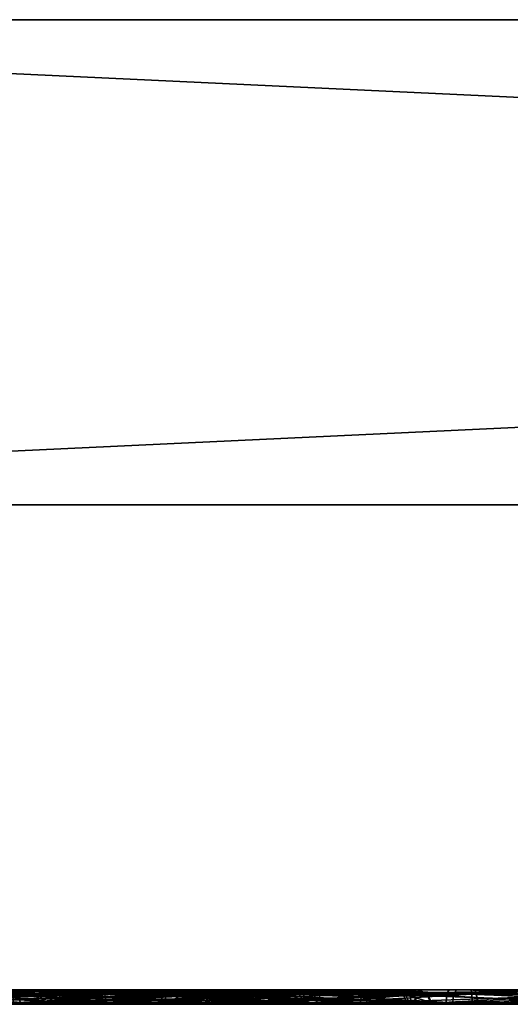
# Model space of a CAD drawing. Header units: millimetres. Extents: x -150 to 150, y -85 to 1149.
# Tile 432 of 656: x -64.65 to -63.64, y 1014.37 to 1016.4. Entities that reach past the tile are written whole.
import ezdxf

# ---------------------------------------------------------------- set-up
doc = ezdxf.new("R2010")
doc.units = ezdxf.units.MM
doc.header["$LTSCALE"] = 21.359881
for name, color, linetype in [('764', 7, 'CONTINUOUS'), ('765', 7, 'CONTINUOUS'), ('7652', 7, 'CONTINUOUS'), ('7653', 7, 'CONTINUOUS'), ('7654', 7, 'CONTINUOUS'), ('7655', 7, 'CONTINUOUS'), ('7656', 7, 'CONTINUOUS'), ('7657', 7, 'CONTINUOUS'), ('7658', 7, 'CONTINUOUS'), ('7659', 7, 'CONTINUOUS'), ('766', 7, 'CONTINUOUS'), ('767', 7, 'CONTINUOUS'), ('768', 7, 'CONTINUOUS'), ('769', 7, 'CONTINUOUS'), ('7693', 7, 'CONTINUOUS'), ('7694', 7, 'CONTINUOUS'), ('7695', 7, 'CONTINUOUS'), ('7696', 7, 'CONTINUOUS'), ('7697', 7, 'CONTINUOUS'), ('7698', 7, 'CONTINUOUS'), ('7699', 7, 'CONTINUOUS'), ('770', 7, 'CONTINUOUS'), ('7700', 7, 'CONTINUOUS'), ('771', 7, 'CONTINUOUS'), ('805', 7, 'CONTINUOUS'), ('806', 7, 'CONTINUOUS'), ('807', 7, 'CONTINUOUS'), ('808', 7, 'CONTINUOUS'), ('809', 7, 'CONTINUOUS'), ('810', 7, 'CONTINUOUS'), ('811', 7, 'CONTINUOUS'), ('812', 7, 'CONTINUOUS'), ('9017', 7, 'CONTINUOUS'), ('9018', 7, 'CONTINUOUS'), ('9019', 7, 'CONTINUOUS')]:
    doc.layers.add(name, color=color, linetype=linetype)

msp = doc.modelspace()

# ---------------------------------------------------------------- linework, layer by layer
at = {"layer": '764', "linetype": 'CONTINUOUS'}
for points in [[(-64.5745, 1014.3912, 275.6893), (-64.9656, 1014.3912, 275.6525), (-64.5768, 1014.3815, 275.6954), (-64.5745, 1014.3912, 275.6893)], [(-64.5768, 1014.3815, 275.6954), (-64.9656, 1014.3912, 275.6525), (-64.5776, 1014.37, 275.6976), (-64.5768, 1014.3815, 275.6954)], [(-64.5776, 1014.37, 275.6976), (-64.9656, 1014.3912, 275.6525), (-64.9641, 1014.37, 275.6612), (-64.5776, 1014.37, 275.6976)]]:
    msp.add_3dface(points, dxfattribs=at)
at = {"layer": '765', "linetype": 'CONTINUOUS'}
for points in [[(-64.9656, 1014.3912, 275.6525), (-64.5745, 1014.3912, 275.6893), (-64.7667, 1014.4, 275.624), (-64.9656, 1014.3912, 275.6525)], [(-64.7667, 1014.4, 275.624), (-64.5745, 1014.3912, 275.6893), (-64.5711, 1014.3977, 275.6802), (-64.7667, 1014.4, 275.624)], [(-64.5671, 1014.4, 275.6694), (-64.7667, 1014.4, 275.624), (-64.5711, 1014.3977, 275.6802), (-64.5671, 1014.4, 275.6694)]]:
    msp.add_3dface(points, dxfattribs=at)
at = {"layer": '7652', "linetype": 'CONTINUOUS'}
for points in [[(-64.3281, 1014.3912, 246.5119), (-64.2964, 1014.3912, 246.9034), (-64.3194, 1014.37, 246.5135), (-64.3281, 1014.3912, 246.5119)], [(-64.1597, 1014.3912, 246.157), (-64.3281, 1014.3912, 246.5119), (-64.153, 1014.37, 246.1627), (-64.1597, 1014.3912, 246.157)], [(-64.153, 1014.37, 246.1627), (-64.3281, 1014.3912, 246.5119), (-64.3194, 1014.37, 246.5135), (-64.153, 1014.37, 246.1627)], [(-64.3194, 1014.37, 246.5135), (-64.2964, 1014.3912, 246.9034), (-64.2882, 1014.37, 246.9004), (-64.3194, 1014.37, 246.5135)], [(-64.2964, 1014.3912, 246.9034), (-64.0733, 1014.3912, 247.2266), (-64.2882, 1014.37, 246.9004), (-64.2964, 1014.3912, 246.9034)], [(-64.0733, 1014.3912, 247.2266), (-64.0691, 1014.3815, 247.2217), (-64.2882, 1014.37, 246.9004), (-64.0733, 1014.3912, 247.2266)], [(-63.8364, 1014.3912, 245.9339), (-64.1597, 1014.3912, 246.157), (-63.8335, 1014.37, 245.9422), (-63.8364, 1014.3912, 245.9339)], [(-63.8335, 1014.37, 245.9422), (-64.1597, 1014.3912, 246.157), (-64.153, 1014.37, 246.1627), (-63.8335, 1014.37, 245.9422)], [(-63.4449, 1014.3912, 245.9023), (-63.8364, 1014.3912, 245.9339), (-63.4465, 1014.37, 245.9109), (-63.4449, 1014.3912, 245.9023)], [(-63.4465, 1014.37, 245.9109), (-63.8364, 1014.3912, 245.9339), (-63.8335, 1014.37, 245.9422), (-63.4465, 1014.37, 245.9109)], [(-64.0691, 1014.3815, 247.2217), (-64.0676, 1014.37, 247.2199), (-64.2882, 1014.37, 246.9004), (-64.0691, 1014.3815, 247.2217)]]:
    msp.add_3dface(points, dxfattribs=at)
at = {"layer": '7653', "linetype": 'CONTINUOUS'}
for points in [[(-64.3165, 1014.4, 246.9104), (-64.3281, 1014.3912, 246.5119), (-64.3492, 1014.4, 246.5094), (-64.3165, 1014.4, 246.9104)], [(-64.3492, 1014.4, 246.5094), (-64.3281, 1014.3912, 246.5119), (-64.1767, 1014.4, 246.1443), (-64.3492, 1014.4, 246.5094)], [(-64.2964, 1014.3912, 246.9034), (-64.3281, 1014.3912, 246.5119), (-64.3165, 1014.4, 246.9104), (-64.2964, 1014.3912, 246.9034)], [(-64.3281, 1014.3912, 246.5119), (-64.1597, 1014.3912, 246.157), (-64.1767, 1014.4, 246.1443), (-64.3281, 1014.3912, 246.5119)], [(-64.087, 1014.4, 247.2428), (-64.2964, 1014.3912, 246.9034), (-64.3165, 1014.4, 246.9104), (-64.087, 1014.4, 247.2428)], [(-64.2964, 1014.3912, 246.9034), (-64.087, 1014.4, 247.2428), (-64.0796, 1014.3977, 247.234), (-64.2964, 1014.3912, 246.9034)], [(-64.0733, 1014.3912, 247.2266), (-64.2964, 1014.3912, 246.9034), (-64.0796, 1014.3977, 247.234), (-64.0733, 1014.3912, 247.2266)], [(-64.1767, 1014.4, 246.1443), (-64.1597, 1014.3912, 246.157), (-63.8455, 1014.4, 245.9146), (-64.1767, 1014.4, 246.1443)], [(-64.1597, 1014.3912, 246.157), (-63.8364, 1014.3912, 245.9339), (-63.8455, 1014.4, 245.9146), (-64.1597, 1014.3912, 246.157)], [(-63.8455, 1014.4, 245.9146), (-63.8364, 1014.3912, 245.9339), (-63.4435, 1014.4, 245.881), (-63.8455, 1014.4, 245.9146)], [(-63.8364, 1014.3912, 245.9339), (-63.4449, 1014.3912, 245.9023), (-63.4435, 1014.4, 245.881), (-63.8364, 1014.3912, 245.9339)]]:
    msp.add_3dface(points, dxfattribs=at)
at = {"layer": '7654', "linetype": 'CONTINUOUS'}
for points in [[(-64.0691, 1014.3815, 247.2217), (-64.0733, 1014.3912, 247.2266), (-63.7184, 1014.3912, 247.395), (-64.0691, 1014.3815, 247.2217)], [(-64.0676, 1014.37, 247.2199), (-64.0691, 1014.3815, 247.2217), (-63.7184, 1014.3912, 247.395), (-64.0676, 1014.37, 247.2199)], [(-64.0676, 1014.37, 247.2199), (-63.7184, 1014.3912, 247.395), (-63.7169, 1014.37, 247.3863), (-64.0676, 1014.37, 247.2199)], [(-63.7184, 1014.3912, 247.395), (-63.3269, 1014.3912, 247.3634), (-63.7169, 1014.37, 247.3863), (-63.7184, 1014.3912, 247.395)], [(-63.7169, 1014.37, 247.3863), (-63.3269, 1014.3912, 247.3634), (-63.3299, 1014.37, 247.3551), (-63.7169, 1014.37, 247.3863)]]:
    msp.add_3dface(points, dxfattribs=at)
at = {"layer": '7655', "linetype": 'CONTINUOUS'}
for points in [[(-64.0796, 1014.3977, 247.234), (-64.087, 1014.4, 247.2428), (-63.9151, 1014.4, 247.3538), (-64.0796, 1014.3977, 247.234)], [(-64.0733, 1014.3912, 247.2266), (-64.0796, 1014.3977, 247.234), (-63.9151, 1014.4, 247.3538), (-64.0733, 1014.3912, 247.2266)], [(-63.7184, 1014.3912, 247.395), (-64.0733, 1014.3912, 247.2266), (-63.9151, 1014.4, 247.3538), (-63.7184, 1014.3912, 247.395)], [(-63.7198, 1014.4, 247.4163), (-63.7184, 1014.3912, 247.395), (-63.9151, 1014.4, 247.3538), (-63.7198, 1014.4, 247.4163)], [(-63.3269, 1014.3912, 247.3634), (-63.7184, 1014.3912, 247.395), (-63.7198, 1014.4, 247.4163), (-63.3269, 1014.3912, 247.3634)], [(-63.3179, 1014.4, 247.3827), (-63.3269, 1014.3912, 247.3634), (-63.7198, 1014.4, 247.4163), (-63.3179, 1014.4, 247.3827)]]:
    msp.add_3dface(points, dxfattribs=at)
at = {"layer": '7656', "linetype": 'CONTINUOUS'}
for points in [[(-64.6077, 1014.3923, 246.4606), (-64.3762, 1014.3923, 245.9728), (-64.6173, 1014.3733, 246.4589), (-64.6077, 1014.3923, 246.4606)], [(-64.6173, 1014.3733, 246.4589), (-64.3762, 1014.3923, 245.9728), (-64.3837, 1014.3733, 245.9665), (-64.6173, 1014.3733, 246.4589)], [(-64.5735, 1014.3733, 247.0021), (-64.6077, 1014.3923, 246.4606), (-64.6173, 1014.3733, 246.4589), (-64.5735, 1014.3733, 247.0021)], [(-64.5642, 1014.3923, 246.9988), (-64.6077, 1014.3923, 246.4606), (-64.5735, 1014.3733, 247.0021), (-64.5642, 1014.3923, 246.9988)], [(-64.2638, 1014.3733, 247.4506), (-64.5642, 1014.3923, 246.9988), (-64.5735, 1014.3733, 247.0021), (-64.2638, 1014.3733, 247.4506)], [(-64.2575, 1014.3923, 247.4432), (-64.5642, 1014.3923, 246.9988), (-64.2618, 1014.3837, 247.4483), (-64.2575, 1014.3923, 247.4432)], [(-64.2618, 1014.3837, 247.4483), (-64.5642, 1014.3923, 246.9988), (-64.2638, 1014.3733, 247.4506), (-64.2618, 1014.3837, 247.4483)], [(-64.3762, 1014.3923, 245.9728), (-63.9319, 1014.3923, 245.6661), (-64.3837, 1014.3733, 245.9665), (-64.3762, 1014.3923, 245.9728)], [(-64.3837, 1014.3733, 245.9665), (-63.9319, 1014.3923, 245.6661), (-63.9352, 1014.3733, 245.6569), (-64.3837, 1014.3733, 245.9665)], [(-63.9319, 1014.3923, 245.6661), (-63.3937, 1014.3923, 245.6226), (-63.9352, 1014.3733, 245.6569), (-63.9319, 1014.3923, 245.6661)], [(-63.9352, 1014.3733, 245.6569), (-63.3937, 1014.3923, 245.6226), (-63.3919, 1014.3733, 245.613), (-63.9352, 1014.3733, 245.6569)]]:
    msp.add_3dface(points, dxfattribs=at)
at = {"layer": '7657', "linetype": 'CONTINUOUS'}
for points in [[(-64.3762, 1014.3923, 245.9728), (-64.6077, 1014.3923, 246.4606), (-64.5875, 1014.4, 246.4616), (-64.3762, 1014.3923, 245.9728)], [(-64.6077, 1014.3923, 246.4606), (-64.5642, 1014.3923, 246.9988), (-64.5465, 1014.4, 246.9889), (-64.6077, 1014.3923, 246.4606)], [(-64.5875, 1014.4, 246.4616), (-64.6077, 1014.3923, 246.4606), (-64.5465, 1014.4, 246.9889), (-64.5875, 1014.4, 246.4616)], [(-64.3605, 1014.4, 245.9852), (-64.3762, 1014.3923, 245.9728), (-64.5875, 1014.4, 246.4616), (-64.3605, 1014.4, 245.9852)], [(-64.5642, 1014.3923, 246.9988), (-64.2575, 1014.3923, 247.4432), (-64.4245, 1014.4, 247.2286), (-64.5642, 1014.3923, 246.9988)], [(-64.5465, 1014.4, 246.9889), (-64.5642, 1014.3923, 246.9988), (-64.4245, 1014.4, 247.2286), (-64.5465, 1014.4, 246.9889)], [(-64.4245, 1014.4, 247.2286), (-64.2575, 1014.3923, 247.4432), (-64.2515, 1014.398, 247.4361), (-64.4245, 1014.4, 247.2286)], [(-64.2445, 1014.4, 247.4279), (-64.4245, 1014.4, 247.2286), (-64.2515, 1014.398, 247.4361), (-64.2445, 1014.4, 247.4279)], [(-63.9319, 1014.3923, 245.6661), (-64.3762, 1014.3923, 245.9728), (-64.3605, 1014.4, 245.9852), (-63.9319, 1014.3923, 245.6661)], [(-63.925, 1014.4, 245.6849), (-63.9319, 1014.3923, 245.6661), (-64.3605, 1014.4, 245.9852), (-63.925, 1014.4, 245.6849)], [(-63.3937, 1014.3923, 245.6226), (-63.9319, 1014.3923, 245.6661), (-63.398, 1014.4, 245.6422), (-63.3937, 1014.3923, 245.6226)], [(-63.398, 1014.4, 245.6422), (-63.9319, 1014.3923, 245.6661), (-63.925, 1014.4, 245.6849), (-63.398, 1014.4, 245.6422)]]:
    msp.add_3dface(points, dxfattribs=at)
at = {"layer": '7658', "linetype": 'CONTINUOUS'}
for points in [[(-64.2575, 1014.3923, 247.4432), (-64.2618, 1014.3837, 247.4483), (-63.7714, 1014.3733, 247.6843), (-64.2575, 1014.3923, 247.4432)], [(-63.7697, 1014.3923, 247.6746), (-64.2575, 1014.3923, 247.4432), (-63.7714, 1014.3733, 247.6843), (-63.7697, 1014.3923, 247.6746)], [(-63.2282, 1014.3733, 247.6404), (-63.7697, 1014.3923, 247.6746), (-63.7714, 1014.3733, 247.6843), (-63.2282, 1014.3733, 247.6404)], [(-63.2315, 1014.3923, 247.6312), (-63.7697, 1014.3923, 247.6746), (-63.2282, 1014.3733, 247.6404), (-63.2315, 1014.3923, 247.6312)], [(-64.2618, 1014.3837, 247.4483), (-64.2638, 1014.3733, 247.4506), (-63.7714, 1014.3733, 247.6843), (-64.2618, 1014.3837, 247.4483)]]:
    msp.add_3dface(points, dxfattribs=at)
at = {"layer": '7659', "linetype": 'CONTINUOUS'}
for points in [[(-64.2515, 1014.398, 247.4361), (-64.2575, 1014.3923, 247.4432), (-63.7697, 1014.3923, 247.6746), (-64.2515, 1014.398, 247.4361)], [(-64.2445, 1014.4, 247.4279), (-64.2515, 1014.398, 247.4361), (-63.7697, 1014.3923, 247.6746), (-64.2445, 1014.4, 247.4279)], [(-64.2445, 1014.4, 247.4279), (-63.7697, 1014.3923, 247.6746), (-63.7654, 1014.4, 247.6551), (-64.2445, 1014.4, 247.4279)], [(-63.7697, 1014.3923, 247.6746), (-63.2315, 1014.3923, 247.6312), (-63.7654, 1014.4, 247.6551), (-63.7697, 1014.3923, 247.6746)], [(-63.7654, 1014.4, 247.6551), (-63.2315, 1014.3923, 247.6312), (-63.2384, 1014.4, 247.6124), (-63.7654, 1014.4, 247.6551)]]:
    msp.add_3dface(points, dxfattribs=at)
at = {"layer": '766', "linetype": 'CONTINUOUS'}
for points in [[(-64.712, 1014.3912, 277.1487), (-64.3549, 1014.3912, 276.9851), (-64.7135, 1014.37, 277.1401), (-64.712, 1014.3912, 277.1487)], [(-64.7135, 1014.37, 277.1401), (-64.3549, 1014.3912, 276.9851), (-64.3605, 1014.37, 276.9784), (-64.7135, 1014.37, 277.1401)], [(-64.5745, 1014.3912, 275.6893), (-64.5768, 1014.3815, 275.6954), (-64.261, 1014.37, 275.9224), (-64.5745, 1014.3912, 275.6893)], [(-64.2543, 1014.3912, 275.9168), (-64.5745, 1014.3912, 275.6893), (-64.261, 1014.37, 275.9224), (-64.2543, 1014.3912, 275.9168)], [(-64.3549, 1014.3912, 276.9851), (-64.1275, 1014.3912, 276.6649), (-64.3605, 1014.37, 276.9784), (-64.3549, 1014.3912, 276.9851)], [(-64.3605, 1014.37, 276.9784), (-64.1275, 1014.3912, 276.6649), (-64.1358, 1014.37, 276.6618), (-64.3605, 1014.37, 276.9784)], [(-64.0993, 1014.37, 276.2753), (-64.2543, 1014.3912, 275.9168), (-64.261, 1014.37, 275.9224), (-64.0993, 1014.37, 276.2753)], [(-64.0907, 1014.3912, 276.2738), (-64.2543, 1014.3912, 275.9168), (-64.0993, 1014.37, 276.2753), (-64.0907, 1014.3912, 276.2738)], [(-64.1275, 1014.3912, 276.6649), (-64.0907, 1014.3912, 276.2738), (-64.1358, 1014.37, 276.6618), (-64.1275, 1014.3912, 276.6649)], [(-64.1358, 1014.37, 276.6618), (-64.0907, 1014.3912, 276.2738), (-64.0993, 1014.37, 276.2753), (-64.1358, 1014.37, 276.6618)], [(-64.5768, 1014.3815, 275.6954), (-64.5776, 1014.37, 275.6976), (-64.261, 1014.37, 275.9224), (-64.5768, 1014.3815, 275.6954)]]:
    msp.add_3dface(points, dxfattribs=at)
at = {"layer": '767', "linetype": 'CONTINUOUS'}
for points in [[(-64.3549, 1014.3912, 276.9851), (-64.712, 1014.3912, 277.1487), (-64.7061, 1014.4, 277.1692), (-64.3549, 1014.3912, 276.9851)], [(-64.3398, 1014.4, 277.0001), (-64.3549, 1014.3912, 276.9851), (-64.7061, 1014.4, 277.1692), (-64.3398, 1014.4, 277.0001)], [(-64.5711, 1014.3977, 275.6802), (-64.5745, 1014.3912, 275.6893), (-64.2543, 1014.3912, 275.9168), (-64.5711, 1014.3977, 275.6802)], [(-64.5671, 1014.4, 275.6694), (-64.5711, 1014.3977, 275.6802), (-64.2543, 1014.3912, 275.9168), (-64.5671, 1014.4, 275.6694)], [(-64.5671, 1014.4, 275.6694), (-64.2543, 1014.3912, 275.9168), (-64.2378, 1014.4, 275.9034), (-64.5671, 1014.4, 275.6694)], [(-64.1275, 1014.3912, 276.6649), (-64.3549, 1014.3912, 276.9851), (-64.3398, 1014.4, 277.0001), (-64.1275, 1014.3912, 276.6649)], [(-64.1072, 1014.4, 276.671), (-64.1275, 1014.3912, 276.6649), (-64.3398, 1014.4, 277.0001), (-64.1072, 1014.4, 276.671)], [(-64.2543, 1014.3912, 275.9168), (-64.0907, 1014.3912, 276.2738), (-64.2378, 1014.4, 275.9034), (-64.2543, 1014.3912, 275.9168)], [(-64.2378, 1014.4, 275.9034), (-64.0907, 1014.3912, 276.2738), (-64.07, 1014.4, 276.2689), (-64.2378, 1014.4, 275.9034)], [(-64.0907, 1014.3912, 276.2738), (-64.1275, 1014.3912, 276.6649), (-64.1072, 1014.4, 276.671), (-64.0907, 1014.3912, 276.2738)], [(-64.07, 1014.4, 276.2689), (-64.0907, 1014.3912, 276.2738), (-64.1072, 1014.4, 276.671), (-64.07, 1014.4, 276.2689)]]:
    msp.add_3dface(points, dxfattribs=at)
at = {"layer": '768', "linetype": 'CONTINUOUS'}
for points in [[(-64.4755, 1014.3923, 275.4228), (-64.4732, 1014.3837, 275.4166), (-65.0147, 1014.3733, 275.3625), (-64.4755, 1014.3923, 275.4228)], [(-65.0131, 1014.3923, 275.3722), (-64.4755, 1014.3923, 275.4228), (-65.0147, 1014.3733, 275.3625), (-65.0131, 1014.3923, 275.3722)], [(-64.4732, 1014.3837, 275.4166), (-64.4721, 1014.3733, 275.4136), (-65.0147, 1014.3733, 275.3625), (-64.4732, 1014.3837, 275.4166)]]:
    msp.add_3dface(points, dxfattribs=at)
at = {"layer": '769', "linetype": 'CONTINUOUS'}
for points in [[(-64.4825, 1014.4, 275.4416), (-65.0131, 1014.3923, 275.3722), (-65.0104, 1014.4, 275.392), (-64.4825, 1014.4, 275.4416)], [(-65.0131, 1014.3923, 275.3722), (-64.4825, 1014.4, 275.4416), (-64.4787, 1014.398, 275.4316), (-65.0131, 1014.3923, 275.3722)], [(-64.4755, 1014.3923, 275.4228), (-65.0131, 1014.3923, 275.3722), (-64.4787, 1014.398, 275.4316), (-64.4755, 1014.3923, 275.4228)]]:
    msp.add_3dface(points, dxfattribs=at)
at = {"layer": '7693', "linetype": 'CONTINUOUS'}
for points in [[(-64.3298, 1014.3912, 353.4781), (-64.1662, 1014.3912, 353.8352), (-64.3211, 1014.37, 353.4767), (-64.3298, 1014.3912, 353.4781)], [(-64.293, 1014.3912, 353.0871), (-64.3298, 1014.3912, 353.4781), (-64.2847, 1014.37, 353.0902), (-64.293, 1014.3912, 353.0871)], [(-64.2847, 1014.37, 353.0902), (-64.3298, 1014.3912, 353.4781), (-64.3211, 1014.37, 353.4767), (-64.2847, 1014.37, 353.0902)], [(-64.3211, 1014.37, 353.4767), (-64.1662, 1014.3912, 353.8352), (-64.1594, 1014.37, 353.8296), (-64.3211, 1014.37, 353.4767)], [(-64.0655, 1014.3912, 352.7669), (-64.293, 1014.3912, 353.0871), (-64.0614, 1014.3815, 352.7719), (-64.0655, 1014.3912, 352.7669)], [(-64.0614, 1014.3815, 352.7719), (-64.293, 1014.3912, 353.0871), (-64.0599, 1014.37, 352.7736), (-64.0614, 1014.3815, 352.7719)], [(-64.0599, 1014.37, 352.7736), (-64.293, 1014.3912, 353.0871), (-64.2847, 1014.37, 353.0902), (-64.0599, 1014.37, 352.7736)], [(-64.1662, 1014.3912, 353.8352), (-63.846, 1014.3912, 354.0626), (-64.1594, 1014.37, 353.8296), (-64.1662, 1014.3912, 353.8352)], [(-64.1594, 1014.37, 353.8296), (-63.846, 1014.3912, 354.0626), (-63.8429, 1014.37, 354.0544), (-64.1594, 1014.37, 353.8296)], [(-63.846, 1014.3912, 354.0626), (-63.4549, 1014.3912, 354.0995), (-63.8429, 1014.37, 354.0544), (-63.846, 1014.3912, 354.0626)], [(-63.8429, 1014.37, 354.0544), (-63.4549, 1014.3912, 354.0995), (-63.4564, 1014.37, 354.0908), (-63.8429, 1014.37, 354.0544)]]:
    msp.add_3dface(points, dxfattribs=at)
at = {"layer": '7694', "linetype": 'CONTINUOUS'}
for points in [[(-64.1662, 1014.3912, 353.8352), (-64.3298, 1014.3912, 353.4781), (-64.3504, 1014.4, 353.4837), (-64.1662, 1014.3912, 353.8352)], [(-64.1817, 1014.4, 353.8498), (-64.1662, 1014.3912, 353.8352), (-64.3504, 1014.4, 353.4837), (-64.1817, 1014.4, 353.8498)], [(-64.3504, 1014.4, 353.4837), (-64.3298, 1014.3912, 353.4781), (-64.3137, 1014.4, 353.082), (-64.3504, 1014.4, 353.4837)], [(-64.3298, 1014.3912, 353.4781), (-64.293, 1014.3912, 353.0871), (-64.3137, 1014.4, 353.082), (-64.3298, 1014.3912, 353.4781)], [(-64.3137, 1014.4, 353.082), (-64.293, 1014.3912, 353.0871), (-64.2182, 1014.4, 352.9006), (-64.3137, 1014.4, 353.082)], [(-64.293, 1014.3912, 353.0871), (-64.0655, 1014.3912, 352.7669), (-64.2182, 1014.4, 352.9006), (-64.293, 1014.3912, 353.0871)], [(-64.2182, 1014.4, 352.9006), (-64.0655, 1014.3912, 352.7669), (-64.0717, 1014.3977, 352.7594), (-64.2182, 1014.4, 352.9006)], [(-64.0791, 1014.4, 352.7505), (-64.2182, 1014.4, 352.9006), (-64.0717, 1014.3977, 352.7594), (-64.0791, 1014.4, 352.7505)], [(-63.846, 1014.3912, 354.0626), (-64.1662, 1014.3912, 353.8352), (-64.1817, 1014.4, 353.8498), (-63.846, 1014.3912, 354.0626)], [(-63.852, 1014.4, 354.083), (-63.846, 1014.3912, 354.0626), (-64.1817, 1014.4, 353.8498), (-63.852, 1014.4, 354.083)], [(-63.4515, 1014.4, 354.1204), (-63.846, 1014.3912, 354.0626), (-63.852, 1014.4, 354.083), (-63.4515, 1014.4, 354.1204)], [(-63.4549, 1014.3912, 354.0995), (-63.846, 1014.3912, 354.0626), (-63.4515, 1014.4, 354.1204), (-63.4549, 1014.3912, 354.0995)]]:
    msp.add_3dface(points, dxfattribs=at)
at = {"layer": '7695', "linetype": 'CONTINUOUS'}
for points in [[(-64.0655, 1014.3912, 352.7669), (-64.0614, 1014.3815, 352.7719), (-63.707, 1014.37, 352.6119), (-64.0655, 1014.3912, 352.7669)], [(-63.7085, 1014.3912, 352.6032), (-64.0655, 1014.3912, 352.7669), (-63.707, 1014.37, 352.6119), (-63.7085, 1014.3912, 352.6032)], [(-63.3174, 1014.3912, 352.6401), (-63.7085, 1014.3912, 352.6032), (-63.3205, 1014.37, 352.6483), (-63.3174, 1014.3912, 352.6401)], [(-63.3205, 1014.37, 352.6483), (-63.7085, 1014.3912, 352.6032), (-63.707, 1014.37, 352.6119), (-63.3205, 1014.37, 352.6483)], [(-64.0614, 1014.3815, 352.7719), (-64.0599, 1014.37, 352.7736), (-63.707, 1014.37, 352.6119), (-64.0614, 1014.3815, 352.7719)]]:
    msp.add_3dface(points, dxfattribs=at)
at = {"layer": '7696', "linetype": 'CONTINUOUS'}
for points in [[(-64.0791, 1014.4, 352.7505), (-64.0717, 1014.3977, 352.7594), (-63.7085, 1014.3912, 352.6032), (-64.0791, 1014.4, 352.7505)], [(-64.0791, 1014.4, 352.7505), (-63.7085, 1014.3912, 352.6032), (-63.7118, 1014.4, 352.5823), (-64.0791, 1014.4, 352.7505)], [(-64.0717, 1014.3977, 352.7594), (-64.0655, 1014.3912, 352.7669), (-63.7085, 1014.3912, 352.6032), (-64.0717, 1014.3977, 352.7594)], [(-63.7085, 1014.3912, 352.6032), (-63.3174, 1014.3912, 352.6401), (-63.7118, 1014.4, 352.5823), (-63.7085, 1014.3912, 352.6032)], [(-63.7118, 1014.4, 352.5823), (-63.3174, 1014.3912, 352.6401), (-63.3113, 1014.4, 352.6197), (-63.7118, 1014.4, 352.5823)]]:
    msp.add_3dface(points, dxfattribs=at)
at = {"layer": '7697', "linetype": 'CONTINUOUS'}
for points in [[(-64.6101, 1014.3923, 353.5256), (-64.5595, 1014.3923, 352.9881), (-64.6198, 1014.3733, 353.5273), (-64.6101, 1014.3923, 353.5256)], [(-64.6198, 1014.3733, 353.5273), (-64.5595, 1014.3923, 352.9881), (-64.5687, 1014.3733, 352.9847), (-64.6198, 1014.3733, 353.5273)], [(-64.3928, 1014.3733, 354.0228), (-64.6101, 1014.3923, 353.5256), (-64.6198, 1014.3733, 353.5273), (-64.3928, 1014.3733, 354.0228)], [(-64.3852, 1014.3923, 354.0165), (-64.6101, 1014.3923, 353.5256), (-64.3928, 1014.3733, 354.0228), (-64.3852, 1014.3923, 354.0165)], [(-64.2468, 1014.3923, 352.5479), (-64.2511, 1014.3837, 352.5427), (-64.5687, 1014.3733, 352.9847), (-64.2468, 1014.3923, 352.5479)], [(-64.5595, 1014.3923, 352.9881), (-64.2468, 1014.3923, 352.5479), (-64.5687, 1014.3733, 352.9847), (-64.5595, 1014.3923, 352.9881)], [(-63.9484, 1014.3733, 354.3383), (-64.3852, 1014.3923, 354.0165), (-64.3928, 1014.3733, 354.0228), (-63.9484, 1014.3733, 354.3383)], [(-63.945, 1014.3923, 354.3292), (-64.3852, 1014.3923, 354.0165), (-63.9484, 1014.3733, 354.3383), (-63.945, 1014.3923, 354.3292)], [(-63.4058, 1014.3733, 354.3895), (-63.945, 1014.3923, 354.3292), (-63.9484, 1014.3733, 354.3383), (-63.4058, 1014.3733, 354.3895)], [(-63.4074, 1014.3923, 354.3798), (-63.945, 1014.3923, 354.3292), (-63.4058, 1014.3733, 354.3895), (-63.4074, 1014.3923, 354.3798)], [(-64.2511, 1014.3837, 352.5427), (-64.2531, 1014.3733, 352.5403), (-64.5687, 1014.3733, 352.9847), (-64.2511, 1014.3837, 352.5427)]]:
    msp.add_3dface(points, dxfattribs=at)
at = {"layer": '7698', "linetype": 'CONTINUOUS'}
for points in [[(-64.5595, 1014.3923, 352.9881), (-64.6101, 1014.3923, 353.5256), (-64.5409, 1014.4, 352.9957), (-64.5595, 1014.3923, 352.9881)], [(-64.6101, 1014.3923, 353.5256), (-64.3852, 1014.3923, 354.0165), (-64.3703, 1014.4, 354.0031), (-64.6101, 1014.3923, 353.5256)], [(-64.5409, 1014.4, 352.9957), (-64.6101, 1014.3923, 353.5256), (-64.5904, 1014.4, 353.5221), (-64.5409, 1014.4, 352.9957)], [(-64.5904, 1014.4, 353.5221), (-64.6101, 1014.3923, 353.5256), (-64.3703, 1014.4, 354.0031), (-64.5904, 1014.4, 353.5221)], [(-64.2341, 1014.4, 352.5633), (-64.5595, 1014.3923, 352.9881), (-64.5409, 1014.4, 352.9957), (-64.2341, 1014.4, 352.5633)], [(-64.5595, 1014.3923, 352.9881), (-64.2341, 1014.4, 352.5633), (-64.2409, 1014.398, 352.555), (-64.5595, 1014.3923, 352.9881)], [(-64.2468, 1014.3923, 352.5479), (-64.5595, 1014.3923, 352.9881), (-64.2409, 1014.398, 352.555), (-64.2468, 1014.3923, 352.5479)], [(-64.3852, 1014.3923, 354.0165), (-63.945, 1014.3923, 354.3292), (-63.9406, 1014.4, 354.3094), (-64.3852, 1014.3923, 354.0165)], [(-64.3703, 1014.4, 354.0031), (-64.3852, 1014.3923, 354.0165), (-63.9406, 1014.4, 354.3094), (-64.3703, 1014.4, 354.0031)], [(-63.945, 1014.3923, 354.3292), (-63.4074, 1014.3923, 354.3798), (-63.4141, 1014.4, 354.3606), (-63.945, 1014.3923, 354.3292)], [(-63.9406, 1014.4, 354.3094), (-63.945, 1014.3923, 354.3292), (-63.4141, 1014.4, 354.3606), (-63.9406, 1014.4, 354.3094)]]:
    msp.add_3dface(points, dxfattribs=at)
at = {"layer": '7699', "linetype": 'CONTINUOUS'}
for points in [[(-64.2531, 1014.3733, 352.5403), (-64.2511, 1014.3837, 352.5427), (-63.756, 1014.3923, 352.3229), (-64.2531, 1014.3733, 352.5403)], [(-64.2531, 1014.3733, 352.5403), (-63.756, 1014.3923, 352.3229), (-63.7576, 1014.3733, 352.3133), (-64.2531, 1014.3733, 352.5403)], [(-64.2511, 1014.3837, 352.5427), (-64.2468, 1014.3923, 352.5479), (-63.756, 1014.3923, 352.3229), (-64.2511, 1014.3837, 352.5427)], [(-63.756, 1014.3923, 352.3229), (-63.2184, 1014.3923, 352.3736), (-63.7576, 1014.3733, 352.3133), (-63.756, 1014.3923, 352.3229)], [(-63.7576, 1014.3733, 352.3133), (-63.2184, 1014.3923, 352.3736), (-63.215, 1014.3733, 352.3644), (-63.7576, 1014.3733, 352.3133)]]:
    msp.add_3dface(points, dxfattribs=at)
at = {"layer": '770', "linetype": 'CONTINUOUS'}
for points in [[(-64.1737, 1014.3923, 277.2041), (-64.6645, 1014.3923, 277.429), (-64.1674, 1014.3733, 277.2117), (-64.1737, 1014.3923, 277.2041)], [(-64.1674, 1014.3733, 277.2117), (-64.6645, 1014.3923, 277.429), (-64.6629, 1014.3733, 277.4387), (-64.1674, 1014.3733, 277.2117)], [(-64.4732, 1014.3837, 275.4166), (-64.4755, 1014.3923, 275.4228), (-64.0353, 1014.3923, 275.7355), (-64.4732, 1014.3837, 275.4166)], [(-64.4721, 1014.3733, 275.4136), (-64.4732, 1014.3837, 275.4166), (-64.0353, 1014.3923, 275.7355), (-64.4721, 1014.3733, 275.4136)], [(-64.4721, 1014.3733, 275.4136), (-64.0353, 1014.3923, 275.7355), (-64.0277, 1014.3733, 275.7292), (-64.4721, 1014.3733, 275.4136)], [(-63.861, 1014.3923, 276.7639), (-64.1737, 1014.3923, 277.2041), (-63.8518, 1014.3733, 276.7673), (-63.861, 1014.3923, 276.7639)], [(-63.8518, 1014.3733, 276.7673), (-64.1737, 1014.3923, 277.2041), (-64.1674, 1014.3733, 277.2117), (-63.8518, 1014.3733, 276.7673)], [(-64.0353, 1014.3923, 275.7355), (-63.8104, 1014.3923, 276.2263), (-64.0277, 1014.3733, 275.7292), (-64.0353, 1014.3923, 275.7355)], [(-64.0277, 1014.3733, 275.7292), (-63.8104, 1014.3923, 276.2263), (-63.8007, 1014.3733, 276.2247), (-64.0277, 1014.3733, 275.7292)], [(-63.8104, 1014.3923, 276.2263), (-63.861, 1014.3923, 276.7639), (-63.8007, 1014.3733, 276.2247), (-63.8104, 1014.3923, 276.2263)], [(-63.8007, 1014.3733, 276.2247), (-63.861, 1014.3923, 276.7639), (-63.8518, 1014.3733, 276.7673), (-63.8007, 1014.3733, 276.2247)]]:
    msp.add_3dface(points, dxfattribs=at)
at = {"layer": '7700', "linetype": 'CONTINUOUS'}
for points in [[(-64.2468, 1014.3923, 352.5479), (-64.2409, 1014.398, 352.555), (-64.0065, 1014.4, 352.4207), (-64.2468, 1014.3923, 352.5479)], [(-63.756, 1014.3923, 352.3229), (-64.2468, 1014.3923, 352.5479), (-64.0065, 1014.4, 352.4207), (-63.756, 1014.3923, 352.3229)], [(-64.2409, 1014.398, 352.555), (-64.2341, 1014.4, 352.5633), (-64.0065, 1014.4, 352.4207), (-64.2409, 1014.398, 352.555)], [(-63.7493, 1014.4, 352.3421), (-63.756, 1014.3923, 352.3229), (-64.0065, 1014.4, 352.4207), (-63.7493, 1014.4, 352.3421)], [(-63.2184, 1014.3923, 352.3736), (-63.756, 1014.3923, 352.3229), (-63.7493, 1014.4, 352.3421), (-63.2184, 1014.3923, 352.3736)], [(-63.2228, 1014.4, 352.3933), (-63.2184, 1014.3923, 352.3736), (-63.7493, 1014.4, 352.3421), (-63.2228, 1014.4, 352.3933)]]:
    msp.add_3dface(points, dxfattribs=at)
at = {"layer": '771', "linetype": 'CONTINUOUS'}
for points in [[(-64.6645, 1014.3923, 277.429), (-64.1737, 1014.3923, 277.2041), (-64.6672, 1014.4, 277.4092), (-64.6645, 1014.3923, 277.429)], [(-64.6672, 1014.4, 277.4092), (-64.1737, 1014.3923, 277.2041), (-64.1866, 1014.4, 277.1888), (-64.6672, 1014.4, 277.4092)], [(-64.4787, 1014.398, 275.4316), (-64.4825, 1014.4, 275.4416), (-64.2451, 1014.4, 275.5674), (-64.4787, 1014.398, 275.4316)], [(-64.4755, 1014.3923, 275.4228), (-64.4787, 1014.398, 275.4316), (-64.2451, 1014.4, 275.5674), (-64.4755, 1014.3923, 275.4228)], [(-64.0353, 1014.3923, 275.7355), (-64.4755, 1014.3923, 275.4228), (-64.2451, 1014.4, 275.5674), (-64.0353, 1014.3923, 275.7355)], [(-64.0486, 1014.4, 275.7508), (-64.0353, 1014.3923, 275.7355), (-64.2451, 1014.4, 275.5674), (-64.0486, 1014.4, 275.7508)], [(-64.1866, 1014.4, 277.1888), (-64.1737, 1014.3923, 277.2041), (-63.8801, 1014.4, 276.7577), (-64.1866, 1014.4, 277.1888)], [(-64.1737, 1014.3923, 277.2041), (-63.861, 1014.3923, 276.7639), (-63.8801, 1014.4, 276.7577), (-64.1737, 1014.3923, 277.2041)], [(-63.8104, 1014.3923, 276.2263), (-64.0353, 1014.3923, 275.7355), (-64.0486, 1014.4, 275.7508), (-63.8104, 1014.3923, 276.2263)], [(-63.8297, 1014.4, 276.2324), (-63.8104, 1014.3923, 276.2263), (-64.0486, 1014.4, 275.7508), (-63.8297, 1014.4, 276.2324)], [(-63.8801, 1014.4, 276.7577), (-63.861, 1014.3923, 276.7639), (-63.8297, 1014.4, 276.2324), (-63.8801, 1014.4, 276.7577)], [(-63.861, 1014.3923, 276.7639), (-63.8104, 1014.3923, 276.2263), (-63.8297, 1014.4, 276.2324), (-63.861, 1014.3923, 276.7639)]]:
    msp.add_3dface(points, dxfattribs=at)
at = {"layer": '805', "linetype": 'CONTINUOUS'}
for points in [[(-64.9755, 1014.3912, 324.3458), (-64.584, 1014.3912, 324.3141), (-64.974, 1014.37, 324.3371), (-64.9755, 1014.3912, 324.3458)], [(-64.584, 1014.3912, 324.3141), (-64.5862, 1014.3815, 324.308), (-64.974, 1014.37, 324.3371), (-64.584, 1014.3912, 324.3141)], [(-64.5862, 1014.3815, 324.308), (-64.587, 1014.37, 324.3059), (-64.974, 1014.37, 324.3371), (-64.5862, 1014.3815, 324.308)]]:
    msp.add_3dface(points, dxfattribs=at)
at = {"layer": '806', "linetype": 'CONTINUOUS'}
for points in [[(-64.5769, 1014.4, 324.3341), (-64.9755, 1014.3912, 324.3458), (-64.9795, 1014.4, 324.3666), (-64.5769, 1014.4, 324.3341)], [(-64.9755, 1014.3912, 324.3458), (-64.5769, 1014.4, 324.3341), (-64.5808, 1014.3977, 324.3233), (-64.9755, 1014.3912, 324.3458)], [(-64.584, 1014.3912, 324.3141), (-64.9755, 1014.3912, 324.3458), (-64.5808, 1014.3977, 324.3233), (-64.584, 1014.3912, 324.3141)]]:
    msp.add_3dface(points, dxfattribs=at)
at = {"layer": '807', "linetype": 'CONTINUOUS'}
for points in [[(-64.3529, 1014.37, 323.0281), (-64.702, 1014.3912, 322.853), (-64.7036, 1014.37, 322.8617), (-64.3529, 1014.37, 323.0281)], [(-64.3472, 1014.3912, 323.0214), (-64.702, 1014.3912, 322.853), (-64.3529, 1014.37, 323.0281), (-64.3472, 1014.3912, 323.0214)], [(-64.587, 1014.37, 324.3059), (-64.5862, 1014.3815, 324.308), (-64.2608, 1014.3912, 324.091), (-64.587, 1014.37, 324.3059)], [(-64.587, 1014.37, 324.3059), (-64.2608, 1014.3912, 324.091), (-64.2675, 1014.37, 324.0853), (-64.587, 1014.37, 324.3059)], [(-64.5862, 1014.3815, 324.308), (-64.584, 1014.3912, 324.3141), (-64.2608, 1014.3912, 324.091), (-64.5862, 1014.3815, 324.308)], [(-64.1323, 1014.37, 323.3476), (-64.3472, 1014.3912, 323.0214), (-64.3529, 1014.37, 323.0281), (-64.1323, 1014.37, 323.3476)], [(-64.124, 1014.3912, 323.3446), (-64.3472, 1014.3912, 323.0214), (-64.1323, 1014.37, 323.3476), (-64.124, 1014.3912, 323.3446)], [(-64.2608, 1014.3912, 324.091), (-64.0924, 1014.3912, 323.7361), (-64.2675, 1014.37, 324.0853), (-64.2608, 1014.3912, 324.091)], [(-64.2675, 1014.37, 324.0853), (-64.0924, 1014.3912, 323.7361), (-64.1011, 1014.37, 323.7346), (-64.2675, 1014.37, 324.0853)], [(-64.1011, 1014.37, 323.7346), (-64.124, 1014.3912, 323.3446), (-64.1323, 1014.37, 323.3476), (-64.1011, 1014.37, 323.7346)], [(-64.0924, 1014.3912, 323.7361), (-64.124, 1014.3912, 323.3446), (-64.1011, 1014.37, 323.7346), (-64.0924, 1014.3912, 323.7361)]]:
    msp.add_3dface(points, dxfattribs=at)
at = {"layer": '808', "linetype": 'CONTINUOUS'}
for points in [[(-64.702, 1014.3912, 322.853), (-64.3472, 1014.3912, 323.0214), (-64.6981, 1014.4, 322.8322), (-64.702, 1014.3912, 322.853)], [(-64.6981, 1014.4, 322.8322), (-64.3472, 1014.3912, 323.0214), (-64.3345, 1014.4, 323.0043), (-64.6981, 1014.4, 322.8322)], [(-64.584, 1014.3912, 324.3141), (-64.5808, 1014.3977, 324.3233), (-64.3948, 1014.4, 324.2407), (-64.584, 1014.3912, 324.3141)], [(-64.2608, 1014.3912, 324.091), (-64.584, 1014.3912, 324.3141), (-64.3948, 1014.4, 324.2407), (-64.2608, 1014.3912, 324.091)], [(-64.5808, 1014.3977, 324.3233), (-64.5769, 1014.4, 324.3341), (-64.3948, 1014.4, 324.2407), (-64.5808, 1014.3977, 324.3233)], [(-64.243, 1014.4, 324.1029), (-64.2608, 1014.3912, 324.091), (-64.3948, 1014.4, 324.2407), (-64.243, 1014.4, 324.1029)], [(-64.3472, 1014.3912, 323.0214), (-64.124, 1014.3912, 323.3446), (-64.1045, 1014.4, 323.3363), (-64.3472, 1014.3912, 323.0214)], [(-64.3345, 1014.4, 323.0043), (-64.3472, 1014.3912, 323.0214), (-64.1045, 1014.4, 323.3363), (-64.3345, 1014.4, 323.0043)], [(-64.0924, 1014.3912, 323.7361), (-64.2608, 1014.3912, 324.091), (-64.243, 1014.4, 324.1029), (-64.0924, 1014.3912, 323.7361)], [(-64.0712, 1014.4, 323.7379), (-64.0924, 1014.3912, 323.7361), (-64.243, 1014.4, 324.1029), (-64.0712, 1014.4, 323.7379)], [(-64.124, 1014.3912, 323.3446), (-64.0924, 1014.3912, 323.7361), (-64.0712, 1014.4, 323.7379), (-64.124, 1014.3912, 323.3446)], [(-64.1045, 1014.4, 323.3363), (-64.124, 1014.3912, 323.3446), (-64.0712, 1014.4, 323.7379), (-64.1045, 1014.4, 323.3363)]]:
    msp.add_3dface(points, dxfattribs=at)
at = {"layer": '809', "linetype": 'CONTINUOUS'}
for points in [[(-64.4853, 1014.3733, 324.5912), (-65.0268, 1014.3923, 324.6254), (-65.0285, 1014.3733, 324.635), (-64.4853, 1014.3733, 324.5912)], [(-64.4886, 1014.3923, 324.5819), (-65.0268, 1014.3923, 324.6254), (-64.4864, 1014.3837, 324.5882), (-64.4886, 1014.3923, 324.5819)], [(-64.4864, 1014.3837, 324.5882), (-65.0268, 1014.3923, 324.6254), (-64.4853, 1014.3733, 324.5912), (-64.4864, 1014.3837, 324.5882)]]:
    msp.add_3dface(points, dxfattribs=at)
at = {"layer": '810', "linetype": 'CONTINUOUS'}
for points in [[(-65.0268, 1014.3923, 324.6254), (-64.4886, 1014.3923, 324.5819), (-64.758, 1014.4, 324.6193), (-65.0268, 1014.3923, 324.6254)], [(-64.758, 1014.4, 324.6193), (-64.4886, 1014.3923, 324.5819), (-64.4917, 1014.398, 324.5732), (-64.758, 1014.4, 324.6193)], [(-64.4953, 1014.4, 324.5631), (-64.758, 1014.4, 324.6193), (-64.4917, 1014.398, 324.5732), (-64.4953, 1014.4, 324.5631)]]:
    msp.add_3dface(points, dxfattribs=at)
at = {"layer": '811', "linetype": 'CONTINUOUS'}
for points in [[(-65.1923, 1014.3733, 322.6076), (-64.6508, 1014.3923, 322.5734), (-64.649, 1014.3733, 322.5637), (-65.1923, 1014.3733, 322.6076)], [(-64.6508, 1014.3923, 322.5734), (-64.163, 1014.3923, 322.8048), (-64.649, 1014.3733, 322.5637), (-64.6508, 1014.3923, 322.5734)], [(-64.649, 1014.3733, 322.5637), (-64.163, 1014.3923, 322.8048), (-64.1566, 1014.3733, 322.7974), (-64.649, 1014.3733, 322.5637)], [(-64.4886, 1014.3923, 324.5819), (-64.4864, 1014.3837, 324.5882), (-64.0368, 1014.3733, 324.2815), (-64.4886, 1014.3923, 324.5819)], [(-64.0442, 1014.3923, 324.2752), (-64.4886, 1014.3923, 324.5819), (-64.0368, 1014.3733, 324.2815), (-64.0442, 1014.3923, 324.2752)], [(-64.163, 1014.3923, 322.8048), (-63.8562, 1014.3923, 323.2492), (-64.1566, 1014.3733, 322.7974), (-64.163, 1014.3923, 322.8048)], [(-64.1566, 1014.3733, 322.7974), (-63.8562, 1014.3923, 323.2492), (-63.847, 1014.3733, 323.2459), (-64.1566, 1014.3733, 322.7974)], [(-63.8128, 1014.3923, 323.7874), (-64.0442, 1014.3923, 324.2752), (-63.8031, 1014.3733, 323.7891), (-63.8128, 1014.3923, 323.7874)], [(-63.8031, 1014.3733, 323.7891), (-64.0442, 1014.3923, 324.2752), (-64.0368, 1014.3733, 324.2815), (-63.8031, 1014.3733, 323.7891)], [(-63.8562, 1014.3923, 323.2492), (-63.8128, 1014.3923, 323.7874), (-63.847, 1014.3733, 323.2459), (-63.8562, 1014.3923, 323.2492)], [(-63.847, 1014.3733, 323.2459), (-63.8128, 1014.3923, 323.7874), (-63.8031, 1014.3733, 323.7891), (-63.847, 1014.3733, 323.2459)], [(-64.4864, 1014.3837, 324.5882), (-64.4853, 1014.3733, 324.5912), (-64.0368, 1014.3733, 324.2815), (-64.4864, 1014.3837, 324.5882)]]:
    msp.add_3dface(points, dxfattribs=at)
at = {"layer": '812', "linetype": 'CONTINUOUS'}
for points in [[(-64.163, 1014.3923, 322.8048), (-64.6508, 1014.3923, 322.5734), (-64.6511, 1014.4, 322.5937), (-64.163, 1014.3923, 322.8048)], [(-64.1739, 1014.4, 322.8219), (-64.163, 1014.3923, 322.8048), (-64.6511, 1014.4, 322.5937), (-64.1739, 1014.4, 322.8219)], [(-64.4953, 1014.4, 324.5631), (-64.4917, 1014.398, 324.5732), (-64.0442, 1014.3923, 324.2752), (-64.4953, 1014.4, 324.5631)], [(-64.4953, 1014.4, 324.5631), (-64.0442, 1014.3923, 324.2752), (-64.0591, 1014.4, 324.2617), (-64.4953, 1014.4, 324.5631)], [(-64.4917, 1014.398, 324.5732), (-64.4886, 1014.3923, 324.5819), (-64.0442, 1014.3923, 324.2752), (-64.4917, 1014.398, 324.5732)], [(-63.8562, 1014.3923, 323.2492), (-64.163, 1014.3923, 322.8048), (-64.1739, 1014.4, 322.8219), (-63.8562, 1014.3923, 323.2492)], [(-63.8748, 1014.4, 323.2566), (-63.8562, 1014.3923, 323.2492), (-64.1739, 1014.4, 322.8219), (-63.8748, 1014.4, 323.2566)], [(-64.0442, 1014.3923, 324.2752), (-63.8128, 1014.3923, 323.7874), (-64.0591, 1014.4, 324.2617), (-64.0442, 1014.3923, 324.2752)], [(-64.0591, 1014.4, 324.2617), (-63.8128, 1014.3923, 323.7874), (-63.8325, 1014.4, 323.784), (-64.0591, 1014.4, 324.2617)], [(-63.8128, 1014.3923, 323.7874), (-63.8562, 1014.3923, 323.2492), (-63.8748, 1014.4, 323.2566), (-63.8128, 1014.3923, 323.7874)], [(-63.8325, 1014.4, 323.784), (-63.8128, 1014.3923, 323.7874), (-63.8748, 1014.4, 323.2566), (-63.8325, 1014.4, 323.784)]]:
    msp.add_3dface(points, dxfattribs=at)
at = {"layer": '9017', "color": 7, "linetype": 'CONTINUOUS', "true_color": 0x0080c0}
for points in [[(-147.3375, 1016.4, 288.3331), (-147.8, 1016.4, 300), (147.3388, 1016.4, 288.3564), (-147.3375, 1016.4, 288.3331)], [(147.3388, 1016.4, 288.3564), (-147.8, 1016.4, 300), (147.8, 1016.4, 300), (147.3388, 1016.4, 288.3564)], [(147.8, 1016.4, 300), (-147.8, 1016.4, 300), (-147.3388, 1016.4, 311.6436), (147.8, 1016.4, 300)], [(147.3375, 1016.4, 311.6669), (147.8, 1016.4, 300), (-147.3388, 1016.4, 311.6436), (147.3375, 1016.4, 311.6669)], [(-145.9758, 1016.4, 323.1496), (147.3375, 1016.4, 311.6669), (-147.3388, 1016.4, 311.6436), (-145.9758, 1016.4, 323.1496)], [(-145.9676, 1016.4, 276.7996), (-147.3375, 1016.4, 288.3331), (145.9758, 1016.4, 276.8504), (-145.9676, 1016.4, 276.7996)], [(145.9758, 1016.4, 276.8504), (-147.3375, 1016.4, 288.3331), (147.3388, 1016.4, 288.3564), (145.9758, 1016.4, 276.8504)], [(145.9676, 1016.4, 323.2004), (147.3375, 1016.4, 311.6669), (-145.9758, 1016.4, 323.1496), (145.9676, 1016.4, 323.2004)], [(-143.7027, 1016.4, 334.5512), (145.9676, 1016.4, 323.2004), (-145.9758, 1016.4, 323.1496), (-143.7027, 1016.4, 334.5512)], [(-143.6821, 1016.4, 265.3647), (-145.9676, 1016.4, 276.7996), (143.7027, 1016.4, 265.4488), (-143.6821, 1016.4, 265.3647)], [(143.7027, 1016.4, 265.4488), (-145.9676, 1016.4, 276.7996), (145.9758, 1016.4, 276.8504), (143.7027, 1016.4, 265.4488)], [(143.6821, 1016.4, 334.6353), (145.9676, 1016.4, 323.2004), (-143.7027, 1016.4, 334.5512), (143.6821, 1016.4, 334.6353)], [(-140.5506, 1016.4, 345.7201), (143.6821, 1016.4, 334.6353), (-143.7027, 1016.4, 334.5512), (-140.5506, 1016.4, 345.7201)], [(-140.5128, 1016.4, 254.1638), (-143.6821, 1016.4, 265.3647), (140.5506, 1016.4, 254.2799), (-140.5128, 1016.4, 254.1638)], [(140.5506, 1016.4, 254.2799), (-143.6821, 1016.4, 265.3647), (143.7027, 1016.4, 265.4488), (140.5506, 1016.4, 254.2799)], [(140.5128, 1016.4, 345.8362), (143.6821, 1016.4, 334.6353), (-140.5506, 1016.4, 345.7201), (140.5128, 1016.4, 345.8362)], [(-131.6743, 1016.4, 367.1331), (140.5128, 1016.4, 345.8362), (-140.5506, 1016.4, 345.7201), (-131.6743, 1016.4, 367.1331)], [(-136.4619, 1016.4, 243.2361), (-140.5128, 1016.4, 254.1638), (131.6743, 1016.4, 232.8669), (-136.4619, 1016.4, 243.2361)], [(131.6743, 1016.4, 232.8669), (-140.5128, 1016.4, 254.1638), (140.5506, 1016.4, 254.2799), (131.6743, 1016.4, 232.8669)], [(-131.591, 1016.4, 232.7035), (-136.4619, 1016.4, 243.2361), (131.6743, 1016.4, 232.8669), (-131.591, 1016.4, 232.7035)], [(136.4619, 1016.4, 356.7639), (140.5128, 1016.4, 345.8362), (-131.6743, 1016.4, 367.1331), (136.4619, 1016.4, 356.7639)], [(131.591, 1016.4, 367.2965), (136.4619, 1016.4, 356.7639), (-131.6743, 1016.4, 367.1331), (131.591, 1016.4, 367.2965)], [(-119.5976, 1016.4, 386.838), (131.591, 1016.4, 367.2965), (-131.6743, 1016.4, 367.1331), (-119.5976, 1016.4, 386.838)], [(-119.4746, 1016.4, 212.9921), (-131.591, 1016.4, 232.7035), (119.5976, 1016.4, 213.162), (-119.4746, 1016.4, 212.9921)], [(119.5976, 1016.4, 213.162), (-131.591, 1016.4, 232.7035), (131.6743, 1016.4, 232.8669), (119.5976, 1016.4, 213.162)], [(119.4746, 1016.4, 387.0079), (131.591, 1016.4, 367.2965), (-119.5976, 1016.4, 386.838), (119.4746, 1016.4, 387.0079)], [(-104.5494, 1016.4, 404.4695), (119.4746, 1016.4, 387.0079), (-119.5976, 1016.4, 386.838), (-104.5494, 1016.4, 404.4695)], [(-104.4162, 1016.4, 195.3968), (-119.4746, 1016.4, 212.9921), (104.5494, 1016.4, 195.5305), (-104.4162, 1016.4, 195.3968)], [(104.5494, 1016.4, 195.5305), (-119.4746, 1016.4, 212.9921), (119.5976, 1016.4, 213.162), (104.5494, 1016.4, 195.5305)], [(104.4162, 1016.4, 404.6032), (119.4746, 1016.4, 387.0079), (-104.5494, 1016.4, 404.4695), (104.4162, 1016.4, 404.6032)], [(-86.9207, 1016.4, 419.5377), (104.4162, 1016.4, 404.6032), (-104.5494, 1016.4, 404.4695), (-86.9207, 1016.4, 419.5377)], [(-86.7943, 1016.4, 180.3706), (-104.4162, 1016.4, 195.3968), (86.9207, 1016.4, 180.4623), (-86.7943, 1016.4, 180.3706)], [(86.9207, 1016.4, 180.4623), (-104.4162, 1016.4, 195.3968), (104.5494, 1016.4, 195.5305), (86.9207, 1016.4, 180.4623)], [(86.7943, 1016.4, 419.6294), (104.4162, 1016.4, 404.6032), (-86.9207, 1016.4, 419.5377), (86.7943, 1016.4, 419.6294)], [(-67.1594, 1016.4, 431.6588), (86.7943, 1016.4, 419.6294), (-86.9207, 1016.4, 419.5377), (-67.1594, 1016.4, 431.6588)], [(-67.0268, 1016.4, 168.274), (-86.7943, 1016.4, 180.3706), (67.1594, 1016.4, 168.3412), (-67.0268, 1016.4, 168.274)], [(67.1594, 1016.4, 168.3412), (-86.7943, 1016.4, 180.3706), (86.9207, 1016.4, 180.4623), (67.1594, 1016.4, 168.3412)], [(67.0268, 1016.4, 431.726), (86.7943, 1016.4, 419.6294), (-67.1594, 1016.4, 431.6588), (67.0268, 1016.4, 431.726)], [(-45.7467, 1016.4, 440.5403), (67.0268, 1016.4, 431.726), (-67.1594, 1016.4, 431.6588), (-45.7467, 1016.4, 440.5403)], [(-45.5988, 1016.4, 159.4117), (-67.0268, 1016.4, 168.274), (45.7467, 1016.4, 159.4597), (-45.5988, 1016.4, 159.4117)], [(45.7467, 1016.4, 159.4597), (-67.0268, 1016.4, 168.274), (67.1594, 1016.4, 168.3412), (45.7467, 1016.4, 159.4597)]]:
    msp.add_3dface(points, dxfattribs=at)
at = {"layer": '9018', "color": 7, "linetype": 'CONTINUOUS', "true_color": 0x0080c0}
for points in [[(-67.155, 1015.4, 168.3374), (-67.0268, 1016.4, 168.274), (-45.7434, 1015.4, 159.4569), (-67.155, 1015.4, 168.3374)], [(-67.0268, 1016.4, 168.274), (-45.5988, 1016.4, 159.4117), (-45.7434, 1015.4, 159.4569), (-67.0268, 1016.4, 168.274)]]:
    msp.add_3dface(points, dxfattribs=at)
at = {"layer": '9019', "color": 7, "linetype": 'CONTINUOUS', "true_color": 0x0080c0}
for points in [[(-45.7467, 1016.4, 440.5403), (-67.1594, 1016.4, 431.6588), (-67.0226, 1015.4, 431.7301), (-45.7467, 1016.4, 440.5403)], [(-45.5956, 1015.4, 440.5912), (-45.7467, 1016.4, 440.5403), (-67.0226, 1015.4, 431.7301), (-45.5956, 1015.4, 440.5912)]]:
    msp.add_3dface(points, dxfattribs=at)

doc.saveas('drawing.dxf')
